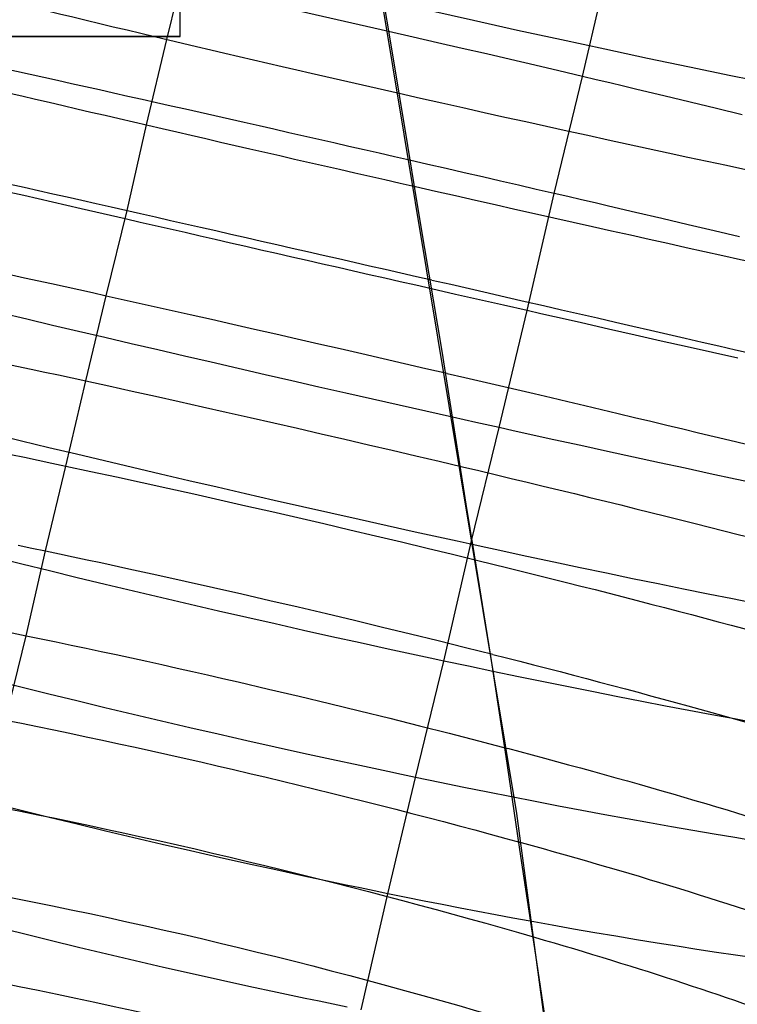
# Model space of a CAD drawing. Extents: x -383 to 1849, y -1185 to -529.
# Tile 757 of 870: x 1805 to 1817, y -1033 to -1016. Entities that reach past the tile are written whole.
import ezdxf

# ---------------------------------------------------------------- set-up
doc = ezdxf.new("R2010")
doc.units = 0
doc.layers.add('PREDEFINITO', color=7, linetype='CONTINUOUS')

msp = doc.modelspace()

# ---------------------------------------------------------------- linework, layer by layer
at = {"layer": 'PREDEFINITO'}
for p, q in [((1807.644, -1016.516, 663.883), (1807.644, -807.082, 663.883)), ((1813.299, -1029.565, 501.605), (1810.297, -1011.457, 501.696)), ((1810.882, -1014.897, 471.752), (1811.177, -1016.624, 471.727)), ((1807.424, -1016.568, 501.274), (1807.777, -1015.136, 501.274)), ((1814.402, -1017.189, 472.103), (1814.857, -1015.221, 472.123)), ((1775.644, -1016.516, 663.883), (1807.644, -1016.516, 663.883)), ((1811.557, -1016.528, 471.731), (1811.145, -1016.434, 471.727)), ((1811.969, -1016.622, 471.748), (1811.557, -1016.528, 471.731)), ((1807.083, -1018.003, 501.304), (1807.424, -1016.568, 501.274)), ((1811.177, -1016.624, 471.727), (1811.461, -1018.35, 471.753)), ((1812.379, -1016.717, 471.776), (1811.969, -1016.622, 471.748)), ((1812.788, -1016.811, 471.817), (1812.379, -1016.717, 471.776)), ((1813.195, -1016.906, 471.87), (1812.788, -1016.811, 471.817)), ((1813.6, -1017, 471.935), (1813.195, -1016.906, 471.87)), ((1814.002, -1017.095, 472.013), (1813.6, -1017, 471.935)), ((1813.925, -1019.153, 472.117), (1814.402, -1017.189, 472.103)), ((1814.402, -1017.189, 472.103), (1814.002, -1017.095, 472.013)), ((1814.632, -1017.244, 472.162), (1814.402, -1017.189, 472.103)), ((1814.861, -1017.298, 472.224), (1814.632, -1017.244, 472.162)), ((1815.089, -1017.352, 472.291), (1814.861, -1017.298, 472.224)), ((1815.316, -1017.406, 472.362), (1815.089, -1017.352, 472.291)), ((1815.766, -1017.514, 472.515), (1815.316, -1017.406, 472.362)), ((1816.21, -1017.621, 472.685), (1815.766, -1017.514, 472.515)), ((1816.649, -1017.728, 472.87), (1816.21, -1017.621, 472.685)), ((1817.082, -1017.833, 473.071), (1816.649, -1017.728, 472.87)), ((1806.755, -1019.44, 501.365), (1807.083, -1018.003, 501.304)), ((1811.461, -1018.35, 471.753), (1811.604, -1019.212, 471.788)), ((1811.804, -1018.665, 471.78), (1811.498, -1018.595, 471.76)), ((1812.111, -1018.735, 471.807), (1811.804, -1018.665, 471.78)), ((1812.416, -1018.805, 471.842), (1812.111, -1018.735, 471.807)), ((1812.72, -1018.875, 471.883), (1812.416, -1018.805, 471.842)), ((1813.023, -1018.945, 471.931), (1812.72, -1018.875, 471.883)), ((1813.325, -1019.015, 471.986), (1813.023, -1018.945, 471.931)), ((1813.626, -1019.084, 472.048), (1813.325, -1019.015, 471.986)), ((1813.47, -1021.121, 472.174), (1813.925, -1019.153, 472.117)), ((1813.925, -1019.153, 472.117), (1813.626, -1019.084, 472.048)), ((1814.155, -1019.207, 472.176), (1813.925, -1019.153, 472.117)), ((1811.604, -1019.212, 471.788), (1811.75, -1020.075, 471.838)), ((1814.385, -1019.26, 472.239), (1814.155, -1019.207, 472.176)), ((1814.613, -1019.313, 472.305), (1814.385, -1019.26, 472.239)), ((1814.84, -1019.366, 472.376), (1814.613, -1019.313, 472.305)), ((1806.403, -1020.871, 501.448), (1806.755, -1019.44, 501.365)), ((1815.29, -1019.471, 472.531), (1814.84, -1019.366, 472.376)), ((1815.736, -1019.575, 472.701), (1815.29, -1019.471, 472.531)), ((1816.176, -1019.678, 472.887), (1815.736, -1019.575, 472.701)), ((1816.61, -1019.78, 473.088), (1816.176, -1019.678, 472.887)), ((1817.037, -1019.88, 473.304), (1816.61, -1019.78, 473.088)), ((1811.75, -1020.075, 471.838), (1812.039, -1021.799, 471.981)), ((1804.588, -1020.471, 500.866), (1805.035, -1020.568, 501.036)), ((1805.035, -1020.568, 501.036), (1805.487, -1020.668, 501.189)), ((1805.487, -1020.668, 501.189), (1805.714, -1020.718, 501.26)), ((1805.714, -1020.718, 501.26), (1805.943, -1020.768, 501.327)), ((1805.943, -1020.768, 501.327), (1806.173, -1020.819, 501.389)), ((1806.173, -1020.819, 501.389), (1806.403, -1020.871, 501.448)), ((1812.271, -1020.848, 471.942), (1811.867, -1020.756, 471.889)), ((1806.062, -1022.301, 501.56), (1806.403, -1020.871, 501.448)), ((1806.403, -1020.871, 501.448), (1806.754, -1020.949, 501.528)), ((1806.754, -1020.949, 501.528), (1807.107, -1021.027, 501.598)), ((1812.673, -1020.94, 472.007), (1812.271, -1020.848, 471.942)), ((1813.073, -1021.03, 472.084), (1812.673, -1020.94, 472.007)), ((1805.07, -1021.266, 472.672), (1804.641, -1021.164, 472.824)), ((1807.107, -1021.027, 501.598), (1807.461, -1021.107, 501.658)), ((1807.461, -1021.107, 501.658), (1807.817, -1021.187, 501.71)), ((1813.004, -1023.086, 472.266), (1813.47, -1021.121, 472.174)), ((1813.47, -1021.121, 472.174), (1813.073, -1021.03, 472.084)), ((1813.701, -1021.173, 472.233), (1813.47, -1021.121, 472.174)), ((1805.503, -1021.368, 472.534), (1805.07, -1021.266, 472.672)), ((1807.817, -1021.187, 501.71), (1808.175, -1021.267, 501.751)), ((1808.175, -1021.267, 501.751), (1808.533, -1021.348, 501.784)), ((1813.931, -1021.225, 472.295), (1813.701, -1021.173, 472.233)), ((1814.159, -1021.277, 472.362), (1813.931, -1021.225, 472.295)), ((1814.386, -1021.328, 472.432), (1814.159, -1021.277, 472.362)), ((1814.837, -1021.431, 472.586), (1814.386, -1021.328, 472.432)), ((1805.94, -1021.471, 472.408), (1805.503, -1021.368, 472.534)), ((1806.381, -1021.574, 472.296), (1805.94, -1021.471, 472.408)), ((1808.533, -1021.348, 501.784), (1808.892, -1021.43, 501.806)), ((1808.892, -1021.43, 501.806), (1809.252, -1021.512, 501.82)), ((1815.283, -1021.531, 472.756), (1814.837, -1021.431, 472.586)), ((1806.824, -1021.677, 472.197), (1806.381, -1021.574, 472.296)), ((1809.252, -1021.512, 501.82), (1809.613, -1021.594, 501.825)), ((1809.613, -1021.594, 501.825), (1809.973, -1021.676, 501.82)), ((1815.723, -1021.631, 472.941), (1815.283, -1021.531, 472.756)), ((1816.158, -1021.729, 473.142), (1815.723, -1021.631, 472.941)), ((1807.27, -1021.781, 472.112), (1806.824, -1021.677, 472.197)), ((1807.718, -1021.885, 472.04), (1807.27, -1021.781, 472.112)), ((1809.973, -1021.676, 501.82), (1810.334, -1021.759, 501.806)), ((1810.334, -1021.759, 501.806), (1810.694, -1021.841, 501.783)), ((1812.039, -1021.799, 471.981), (1812.311, -1023.514, 472.175)), ((1816.586, -1021.826, 473.357), (1816.158, -1021.729, 473.142)), ((1817.008, -1021.921, 473.587), (1816.586, -1021.826, 473.357)), ((1808.168, -1021.989, 471.982), (1807.718, -1021.885, 472.04)), ((1808.619, -1022.093, 471.938), (1808.168, -1021.989, 471.982)), ((1810.694, -1021.841, 501.783), (1811.054, -1021.924, 501.752)), ((1811.054, -1021.924, 501.752), (1811.414, -1022.007, 501.711)), ((1804.692, -1022.006, 501.149), (1805.145, -1022.103, 501.302)), ((1805.145, -1022.103, 501.302), (1805.372, -1022.152, 501.373)), ((1805.372, -1022.152, 501.373), (1805.601, -1022.201, 501.439)), ((1809.071, -1022.197, 471.908), (1808.619, -1022.093, 471.938)), ((1811.414, -1022.007, 501.711), (1811.772, -1022.09, 501.661)), ((1811.772, -1022.09, 501.661), (1812.129, -1022.173, 501.603)), ((1805.601, -1022.201, 501.439), (1805.831, -1022.251, 501.502)), ((1805.724, -1023.73, 501.7), (1806.062, -1022.301, 501.56)), ((1805.831, -1022.251, 501.502), (1806.062, -1022.301, 501.56)), ((1806.062, -1022.301, 501.56), (1806.451, -1022.386, 501.647)), ((1809.523, -1022.3, 471.892), (1809.071, -1022.197, 471.908)), ((1809.974, -1022.404, 471.89), (1809.523, -1022.3, 471.892)), ((1806.451, -1022.386, 501.647), (1806.841, -1022.472, 501.723)), ((1806.841, -1022.472, 501.723), (1807.234, -1022.558, 501.787)), ((1810.426, -1022.506, 471.903), (1809.974, -1022.404, 471.89)), ((1807.234, -1022.558, 501.787), (1807.628, -1022.646, 501.84)), ((1807.628, -1022.646, 501.84), (1808.024, -1022.735, 501.881)), ((1810.876, -1022.608, 471.93), (1810.426, -1022.506, 471.903)), ((1811.325, -1022.71, 471.972), (1810.876, -1022.608, 471.93)), ((1808.024, -1022.735, 501.881), (1808.421, -1022.824, 501.91)), ((1811.773, -1022.811, 472.029), (1811.325, -1022.71, 471.972)), ((1812.218, -1022.91, 472.101), (1811.773, -1022.811, 472.029)), ((1808.421, -1022.824, 501.91), (1808.819, -1022.914, 501.928)), ((1808.819, -1022.914, 501.928), (1809.217, -1023.005, 501.935)), ((1812.612, -1022.999, 472.177), (1812.218, -1022.91, 472.101)), ((1809.217, -1023.005, 501.935), (1809.616, -1023.096, 501.931)), ((1809.616, -1023.096, 501.931), (1810.015, -1023.188, 501.916)), ((1812.54, -1024.988, 472.389), (1813.004, -1023.086, 472.266)), ((1813.004, -1023.086, 472.266), (1812.612, -1022.999, 472.177)), ((1813.235, -1023.137, 472.324), (1813.004, -1023.086, 472.266)), ((1813.465, -1023.188, 472.387), (1813.235, -1023.137, 472.324)), ((1804.984, -1023.312, 472.675), (1804.529, -1023.202, 472.824)), ((1805.444, -1023.423, 472.542), (1804.984, -1023.312, 472.675)), ((1810.015, -1023.188, 501.916), (1810.413, -1023.28, 501.889)), ((1810.413, -1023.28, 501.889), (1810.811, -1023.372, 501.852)), ((1813.693, -1023.239, 472.453), (1813.465, -1023.188, 472.387)), ((1813.921, -1023.289, 472.524), (1813.693, -1023.239, 472.453)), ((1814.373, -1023.388, 472.678), (1813.921, -1023.289, 472.524)), ((1805.908, -1023.534, 472.423), (1805.444, -1023.423, 472.542)), ((1810.811, -1023.372, 501.852), (1811.207, -1023.465, 501.804)), ((1811.207, -1023.465, 501.804), (1811.603, -1023.557, 501.745)), ((1814.819, -1023.486, 472.847), (1814.373, -1023.388, 472.678)), ((1804.804, -1023.537, 501.443), (1805.033, -1023.584, 501.514)), ((1805.033, -1023.584, 501.514), (1805.262, -1023.632, 501.58)), ((1805.262, -1023.632, 501.58), (1805.492, -1023.681, 501.642)), ((1806.376, -1023.645, 472.319), (1805.908, -1023.534, 472.423)), ((1806.846, -1023.756, 472.23), (1806.376, -1023.645, 472.319)), ((1811.603, -1023.557, 501.745), (1811.997, -1023.65, 501.675)), ((1812.311, -1023.514, 472.175), (1812.445, -1024.369, 472.294)), ((1815.26, -1023.582, 473.033), (1814.819, -1023.486, 472.847)), ((1815.696, -1023.676, 473.233), (1815.26, -1023.582, 473.033)), ((1805.387, -1025.156, 501.868), (1805.724, -1023.73, 501.7)), ((1805.492, -1023.681, 501.642), (1805.724, -1023.73, 501.7)), ((1805.724, -1023.73, 501.7), (1806.149, -1023.821, 501.796)), ((1807.318, -1023.867, 472.156), (1806.846, -1023.756, 472.23)), ((1811.997, -1023.65, 501.675), (1812.389, -1023.743, 501.595)), ((1816.125, -1023.769, 473.448), (1815.696, -1023.676, 473.233)), ((1816.547, -1023.86, 473.678), (1816.125, -1023.769, 473.448)), ((1806.149, -1023.821, 501.796), (1806.578, -1023.914, 501.877)), ((1806.578, -1023.914, 501.877), (1807.009, -1024.008, 501.944)), ((1807.793, -1023.978, 472.098), (1807.318, -1023.867, 472.156)), ((1808.268, -1024.088, 472.055), (1807.793, -1023.978, 472.098)), ((1816.963, -1023.949, 473.922), (1816.547, -1023.86, 473.678)), ((1817.371, -1024.036, 474.179), (1816.963, -1023.949, 473.922)), ((1807.009, -1024.008, 501.944), (1807.442, -1024.104, 501.997)), ((1807.442, -1024.104, 501.997), (1807.876, -1024.2, 502.037)), ((1808.745, -1024.198, 472.028), (1808.268, -1024.088, 472.055)), ((1807.876, -1024.2, 502.037), (1808.312, -1024.298, 502.062)), ((1808.312, -1024.298, 502.062), (1808.748, -1024.397, 502.074)), ((1809.222, -1024.307, 472.016), (1808.745, -1024.198, 472.028)), ((1809.699, -1024.416, 472.021), (1809.222, -1024.307, 472.016)), ((1808.748, -1024.397, 502.074), (1809.185, -1024.496, 502.073)), ((1810.175, -1024.524, 472.042), (1809.699, -1024.416, 472.021)), ((1812.445, -1024.369, 472.294), (1812.582, -1025.222, 472.428)), ((1809.185, -1024.496, 502.073), (1809.622, -1024.597, 502.059)), ((1809.622, -1024.597, 502.059), (1810.058, -1024.698, 502.031)), ((1810.65, -1024.63, 472.079), (1810.175, -1024.524, 472.042)), ((1811.123, -1024.736, 472.132), (1810.65, -1024.63, 472.079)), ((1810.058, -1024.698, 502.031), (1810.493, -1024.8, 501.99)), ((1810.493, -1024.8, 501.99), (1810.928, -1024.903, 501.936)), ((1811.594, -1024.84, 472.202), (1811.123, -1024.736, 472.132)), ((1810.928, -1024.903, 501.936), (1811.361, -1025.006, 501.869)), ((1811.828, -1024.892, 472.244), (1811.594, -1024.84, 472.202)), ((1812.062, -1024.943, 472.289), (1811.828, -1024.892, 472.244)), ((1812.295, -1024.994, 472.339), (1812.062, -1024.943, 472.289)), ((1804.924, -1025.061, 501.748), (1805.155, -1025.108, 501.81)), ((1805.155, -1025.108, 501.81), (1805.387, -1025.156, 501.868)), ((1811.361, -1025.006, 501.869), (1811.791, -1025.109, 501.79)), ((1811.791, -1025.109, 501.79), (1812.22, -1025.212, 501.698)), ((1812.073, -1027.006, 472.563), (1812.54, -1024.988, 472.389)), ((1812.55, -1025.05, 472.399), (1812.295, -1024.994, 472.339)), ((1812.781, -1025.1, 472.458), (1812.55, -1025.05, 472.399)), ((1813.011, -1025.15, 472.521), (1812.781, -1025.1, 472.458)), ((1804.987, -1025.38, 472.714), (1804.527, -1025.267, 472.847)), ((1805.06, -1026.581, 502.065), (1805.387, -1025.156, 501.868)), ((1805.387, -1025.156, 501.868), (1805.618, -1025.205, 501.922)), ((1805.618, -1025.205, 501.922), (1805.85, -1025.254, 501.971)), ((1805.85, -1025.254, 501.971), (1806.083, -1025.303, 502.016)), ((1812.22, -1025.212, 501.698), (1812.645, -1025.316, 501.594)), ((1812.582, -1025.222, 472.428), (1812.856, -1026.922, 472.738)), ((1813.239, -1025.199, 472.588), (1813.011, -1025.15, 472.521)), ((1813.467, -1025.248, 472.659), (1813.239, -1025.199, 472.588)), ((1813.918, -1025.344, 472.813), (1813.467, -1025.248, 472.659)), ((1805.451, -1025.493, 472.595), (1804.987, -1025.38, 472.714)), ((1806.083, -1025.303, 502.016), (1806.317, -1025.353, 502.057)), ((1806.317, -1025.353, 502.057), (1806.786, -1025.455, 502.126)), ((1806.786, -1025.455, 502.126), (1807.257, -1025.558, 502.179)), ((1814.365, -1025.439, 472.983), (1813.918, -1025.344, 472.813)), ((1814.806, -1025.531, 473.169), (1814.365, -1025.439, 472.983)), ((1805.918, -1025.606, 472.491), (1805.451, -1025.493, 472.595)), ((1806.389, -1025.719, 472.402), (1805.918, -1025.606, 472.491)), ((1807.257, -1025.558, 502.179), (1807.73, -1025.663, 502.216)), ((1815.242, -1025.622, 473.37), (1814.806, -1025.531, 473.169)), ((1815.672, -1025.71, 473.586), (1815.242, -1025.622, 473.37)), ((1806.861, -1025.832, 472.328), (1806.389, -1025.719, 472.402)), ((1807.73, -1025.663, 502.216), (1808.204, -1025.769, 502.237)), ((1808.204, -1025.769, 502.237), (1808.679, -1025.877, 502.242)), ((1816.095, -1025.797, 473.816), (1815.672, -1025.71, 473.586)), ((1816.511, -1025.881, 474.06), (1816.095, -1025.797, 473.816)), ((1807.336, -1025.944, 472.27), (1806.861, -1025.832, 472.328)), ((1807.812, -1026.055, 472.227), (1807.336, -1025.944, 472.27)), ((1808.679, -1025.877, 502.242), (1809.153, -1025.986, 502.231)), ((1816.919, -1025.963, 474.318), (1816.511, -1025.881, 474.06)), ((1808.288, -1026.165, 472.199), (1807.812, -1026.055, 472.227)), ((1809.153, -1025.986, 502.231), (1809.628, -1026.097, 502.204)), ((1809.628, -1026.097, 502.204), (1810.101, -1026.208, 502.162)), ((1817.321, -1026.043, 474.589), (1816.919, -1025.963, 474.318)), ((1808.766, -1026.275, 472.188), (1808.288, -1026.165, 472.199)), ((1809.243, -1026.383, 472.192), (1808.766, -1026.275, 472.188)), ((1810.101, -1026.208, 502.162), (1810.573, -1026.321, 502.105)), ((1809.719, -1026.491, 472.213), (1809.243, -1026.383, 472.192)), ((1810.573, -1026.321, 502.105), (1811.043, -1026.434, 502.032)), ((1811.043, -1026.434, 502.032), (1811.511, -1026.548, 501.944)), ((1804.713, -1027.997, 502.286), (1805.06, -1026.581, 502.065)), ((1804.828, -1026.534, 502.007), (1805.06, -1026.581, 502.065)), ((1805.06, -1026.581, 502.065), (1805.31, -1026.632, 502.123)), ((1810.194, -1026.597, 472.25), (1809.719, -1026.491, 472.213)), ((1810.668, -1026.702, 472.303), (1810.194, -1026.597, 472.25)), ((1811.511, -1026.548, 501.944), (1811.976, -1026.662, 501.842)), ((1805.31, -1026.632, 502.123), (1805.562, -1026.684, 502.176)), ((1805.562, -1026.684, 502.176), (1805.814, -1026.737, 502.224)), ((1805.814, -1026.737, 502.224), (1806.066, -1026.79, 502.267)), ((1811.139, -1026.805, 472.373), (1810.668, -1026.702, 472.303)), ((1811.976, -1026.662, 501.842), (1812.437, -1026.777, 501.725)), ((1812.437, -1026.777, 501.725), (1812.894, -1026.892, 501.593)), ((1806.066, -1026.79, 502.267), (1806.32, -1026.844, 502.305)), ((1806.32, -1026.844, 502.305), (1806.574, -1026.898, 502.338)), ((1806.574, -1026.898, 502.338), (1806.829, -1026.954, 502.367)), ((1806.829, -1026.954, 502.367), (1807.084, -1027.009, 502.39)), ((1811.374, -1026.856, 472.414), (1811.139, -1026.805, 472.373)), ((1811.607, -1026.906, 472.46), (1811.374, -1026.856, 472.414)), ((1811.841, -1026.956, 472.509), (1811.607, -1026.906, 472.46)), ((1812.856, -1026.922, 472.738), (1813.112, -1028.609, 473.102)), ((1807.084, -1027.009, 502.39), (1807.339, -1027.066, 502.409)), ((1807.339, -1027.066, 502.409), (1807.595, -1027.123, 502.424)), ((1811.597, -1028.96, 472.766), (1812.073, -1027.006, 472.563)), ((1812.073, -1027.006, 472.563), (1811.841, -1026.956, 472.509)), ((1812.486, -1027.094, 472.67), (1812.073, -1027.006, 472.563)), ((1812.896, -1027.18, 472.79), (1812.486, -1027.094, 472.67)), ((1807.595, -1027.123, 502.424), (1807.851, -1027.18, 502.434)), ((1807.851, -1027.18, 502.434), (1808.107, -1027.238, 502.439)), ((1808.107, -1027.238, 502.439), (1808.364, -1027.297, 502.439)), ((1813.325, -1027.269, 472.931), (1812.896, -1027.18, 472.79)), ((1813.749, -1027.356, 473.087), (1813.325, -1027.269, 472.931)), ((1804.974, -1027.446, 472.803), (1804.511, -1027.33, 472.922)), ((1805.441, -1027.561, 472.698), (1804.974, -1027.446, 472.803)), ((1808.364, -1027.297, 502.439), (1808.62, -1027.355, 502.435)), ((1808.62, -1027.355, 502.435), (1809.132, -1027.475, 502.413)), ((1814.169, -1027.441, 473.256), (1813.749, -1027.356, 473.087)), ((1814.584, -1027.524, 473.439), (1814.169, -1027.441, 473.256)), ((1805.91, -1027.675, 472.609), (1805.441, -1027.561, 472.698)), ((1809.132, -1027.475, 502.413), (1809.643, -1027.595, 502.373)), ((1809.643, -1027.595, 502.373), (1810.153, -1027.717, 502.315)), ((1814.994, -1027.605, 473.635), (1814.584, -1027.524, 473.439)), ((1815.398, -1027.684, 473.845), (1814.994, -1027.605, 473.635)), ((1806.383, -1027.789, 472.535), (1805.91, -1027.675, 472.609)), ((1810.153, -1027.717, 502.315), (1810.66, -1027.841, 502.239)), ((1815.796, -1027.761, 474.067), (1815.398, -1027.684, 473.845)), ((1816.188, -1027.836, 474.301), (1815.796, -1027.761, 474.067)), ((1806.857, -1027.902, 472.476), (1806.383, -1027.789, 472.535)), ((1807.333, -1028.014, 472.433), (1806.857, -1027.902, 472.476)), ((1810.66, -1027.841, 502.239), (1811.165, -1027.966, 502.145)), ((1816.573, -1027.908, 474.548), (1816.188, -1027.836, 474.301)), ((1816.951, -1027.978, 474.806), (1816.573, -1027.908, 474.548)), ((1804.713, -1027.997, 502.286), (1804.982, -1028.051, 502.347)), ((1804.982, -1028.051, 502.347), (1805.252, -1028.106, 502.403)), ((1805.252, -1028.106, 502.403), (1805.524, -1028.162, 502.453)), ((1807.809, -1028.125, 472.405), (1807.333, -1028.014, 472.433)), ((1811.165, -1027.966, 502.145), (1811.666, -1028.091, 502.035)), ((1811.666, -1028.091, 502.035), (1812.163, -1028.217, 501.907)), ((1817.322, -1028.046, 475.076), (1816.951, -1027.978, 474.806)), ((1805.524, -1028.162, 502.453), (1805.795, -1028.218, 502.498)), ((1805.795, -1028.218, 502.498), (1806.068, -1028.276, 502.537)), ((1806.068, -1028.276, 502.537), (1806.342, -1028.334, 502.571)), ((1808.286, -1028.235, 472.393), (1807.809, -1028.125, 472.405)), ((1808.764, -1028.344, 472.397), (1808.286, -1028.235, 472.393)), ((1812.163, -1028.217, 501.907), (1812.655, -1028.344, 501.762)), ((1806.342, -1028.334, 502.571), (1806.616, -1028.393, 502.599)), ((1806.616, -1028.393, 502.599), (1806.89, -1028.453, 502.621)), ((1809.24, -1028.451, 472.417), (1808.764, -1028.344, 472.397)), ((1812.655, -1028.344, 501.762), (1813.142, -1028.472, 501.6)), ((1806.89, -1028.453, 502.621), (1807.165, -1028.514, 502.638)), ((1807.165, -1028.514, 502.638), (1807.44, -1028.575, 502.65)), ((1807.44, -1028.575, 502.65), (1807.716, -1028.637, 502.657)), ((1809.716, -1028.556, 472.454), (1809.24, -1028.451, 472.417)), ((1810.189, -1028.66, 472.507), (1809.716, -1028.556, 472.454)), ((1807.716, -1028.637, 502.657), (1807.991, -1028.7, 502.658)), ((1807.991, -1028.7, 502.658), (1808.266, -1028.763, 502.654)), ((1808.266, -1028.763, 502.654), (1808.542, -1028.827, 502.644)), ((1810.661, -1028.762, 472.576), (1810.189, -1028.66, 472.507)), ((1810.896, -1028.812, 472.617), (1810.661, -1028.762, 472.576)), ((1813.112, -1028.609, 473.102), (1813.358, -1030.282, 473.519)), ((1808.542, -1028.827, 502.644), (1808.817, -1028.892, 502.63)), ((1808.817, -1028.892, 502.63), (1809.092, -1028.957, 502.61)), ((1811.131, -1028.862, 472.663), (1810.896, -1028.812, 472.617)), ((1811.364, -1028.911, 472.712), (1811.131, -1028.862, 472.663)), ((1811.597, -1028.96, 472.766), (1811.364, -1028.911, 472.712)), ((1809.092, -1028.957, 502.61), (1809.366, -1029.022, 502.585)), ((1809.366, -1029.022, 502.585), (1809.64, -1029.089, 502.555)), ((1809.64, -1029.089, 502.555), (1809.914, -1029.155, 502.519)), ((1811.134, -1030.912, 473.009), (1811.597, -1028.96, 472.766)), ((1812.005, -1029.044, 472.871), (1811.597, -1028.96, 472.766)), ((1812.41, -1029.127, 472.989), (1812.005, -1029.044, 472.871)), ((1809.914, -1029.155, 502.519), (1810.186, -1029.222, 502.479)), ((1810.186, -1029.222, 502.479), (1810.458, -1029.29, 502.434)), ((1812.812, -1029.208, 473.12), (1812.41, -1029.127, 472.989)), ((1813.21, -1029.287, 473.264), (1812.812, -1029.208, 473.12)), ((1804.977, -1029.514, 472.944), (1804.511, -1029.397, 473.048)), ((1810.458, -1029.29, 502.434), (1810.729, -1029.358, 502.383)), ((1810.729, -1029.358, 502.383), (1810.999, -1029.426, 502.328)), ((1810.999, -1029.426, 502.328), (1811.268, -1029.495, 502.267)), ((1813.608, -1029.365, 473.421), (1813.21, -1029.287, 473.264)), ((1814.001, -1029.441, 473.59), (1813.608, -1029.365, 473.421)), ((1804.677, -1029.47, 502.603), (1804.966, -1029.527, 502.662)), ((1804.966, -1029.527, 502.662), (1805.256, -1029.586, 502.715)), ((1805.447, -1029.63, 472.855), (1804.977, -1029.514, 472.944)), ((1805.256, -1029.586, 502.715), (1805.547, -1029.646, 502.761)), ((1811.268, -1029.495, 502.267), (1811.536, -1029.563, 502.202)), ((1811.536, -1029.563, 502.202), (1811.802, -1029.633, 502.132)), ((1813.92, -1034.162, 501.66), (1813.299, -1029.565, 501.605)), ((1814.39, -1029.515, 473.772), (1814.001, -1029.441, 473.59)), ((1814.774, -1029.586, 473.965), (1814.39, -1029.515, 473.772)), ((1815.153, -1029.656, 474.169), (1814.774, -1029.586, 473.965)), ((1805.919, -1029.745, 472.78), (1805.447, -1029.63, 472.855)), ((1805.547, -1029.646, 502.761), (1805.839, -1029.707, 502.801)), ((1805.839, -1029.707, 502.801), (1806.132, -1029.769, 502.834)), ((1806.393, -1029.86, 472.721), (1805.919, -1029.745, 472.78)), ((1811.802, -1029.633, 502.132), (1812.067, -1029.702, 502.056)), ((1812.067, -1029.702, 502.056), (1812.331, -1029.772, 501.976)), ((1815.526, -1029.724, 474.385), (1815.153, -1029.656, 474.169)), ((1815.894, -1029.789, 474.611), (1815.526, -1029.724, 474.385)), ((1806.132, -1029.769, 502.834), (1806.425, -1029.832, 502.861)), ((1806.868, -1029.972, 472.678), (1806.393, -1029.86, 472.721)), ((1806.425, -1029.832, 502.861), (1806.719, -1029.896, 502.883)), ((1806.719, -1029.896, 502.883), (1807.013, -1029.961, 502.898)), ((1812.331, -1029.772, 501.976), (1812.593, -1029.842, 501.891)), ((1812.593, -1029.842, 501.891), (1812.853, -1029.912, 501.802)), ((1812.853, -1029.912, 501.802), (1813.112, -1029.983, 501.707)), ((1816.256, -1029.852, 474.848), (1815.894, -1029.789, 474.611)), ((1816.611, -1029.913, 475.095), (1816.256, -1029.852, 474.848)), ((1816.961, -1029.971, 475.353), (1816.611, -1029.913, 475.095)), ((1807.345, -1030.084, 472.65), (1806.868, -1029.972, 472.678)), ((1807.013, -1029.961, 502.898), (1807.307, -1030.027, 502.906)), ((1807.307, -1030.027, 502.906), (1807.601, -1030.094, 502.909)), ((1807.822, -1030.194, 472.638), (1807.345, -1030.084, 472.65)), ((1807.601, -1030.094, 502.909), (1807.896, -1030.161, 502.906)), ((1813.112, -1029.983, 501.707), (1813.368, -1030.053, 501.608)), ((1817.303, -1030.028, 475.62), (1816.961, -1029.971, 475.353)), ((1808.299, -1030.303, 472.642), (1807.822, -1030.194, 472.638)), ((1807.896, -1030.161, 502.906), (1808.19, -1030.23, 502.896)), ((1808.19, -1030.23, 502.896), (1808.484, -1030.299, 502.881)), ((1808.776, -1030.409, 472.662), (1808.299, -1030.303, 472.642)), ((1808.484, -1030.299, 502.881), (1808.777, -1030.369, 502.86)), ((1809.251, -1030.514, 472.698), (1808.776, -1030.409, 472.662)), ((1808.777, -1030.369, 502.86), (1809.07, -1030.44, 502.833)), ((1813.358, -1030.282, 473.519), (1813.612, -1031.943, 473.991)), ((1809.07, -1030.44, 502.833), (1809.363, -1030.511, 502.799)), ((1809.725, -1030.617, 472.751), (1809.251, -1030.514, 472.698)), ((1809.363, -1030.511, 502.799), (1809.654, -1030.583, 502.761)), ((1809.654, -1030.583, 502.761), (1809.945, -1030.656, 502.716)), ((1810.197, -1030.718, 472.82), (1809.725, -1030.617, 472.751)), ((1809.945, -1030.656, 502.716), (1810.235, -1030.729, 502.665)), ((1810.433, -1030.767, 472.861), (1810.197, -1030.718, 472.82)), ((1810.235, -1030.729, 502.665), (1810.524, -1030.803, 502.609)), ((1810.667, -1030.816, 472.906), (1810.433, -1030.767, 472.861)), ((1810.524, -1030.803, 502.609), (1810.811, -1030.877, 502.547)), ((1810.901, -1030.864, 472.955), (1810.667, -1030.816, 472.906)), ((1810.683, -1032.861, 473.291), (1811.134, -1030.912, 473.009)), ((1810.811, -1030.877, 502.547), (1811.098, -1030.952, 502.48)), ((1811.134, -1030.912, 473.009), (1810.901, -1030.864, 472.955)), ((1811.439, -1030.974, 473.086), (1811.134, -1030.912, 473.009)), ((1811.098, -1030.952, 502.48), (1811.382, -1031.027, 502.407)), ((1811.382, -1031.027, 502.407), (1811.666, -1031.102, 502.328)), ((1811.743, -1031.035, 473.17), (1811.439, -1030.974, 473.086)), ((1812.045, -1031.094, 473.262), (1811.743, -1031.035, 473.17)), ((1811.666, -1031.102, 502.328), (1811.947, -1031.179, 502.244)), ((1811.947, -1031.179, 502.244), (1812.227, -1031.255, 502.154)), ((1812.345, -1031.153, 473.36), (1812.045, -1031.094, 473.262)), ((1812.643, -1031.21, 473.466), (1812.345, -1031.153, 473.36)), ((1812.939, -1031.266, 473.578), (1812.643, -1031.21, 473.466)), ((1812.227, -1031.255, 502.154), (1812.505, -1031.332, 502.059)), ((1812.505, -1031.332, 502.059), (1812.78, -1031.409, 501.958)), ((1812.78, -1031.409, 501.958), (1813.054, -1031.486, 501.852)), ((1813.232, -1031.321, 473.698), (1812.939, -1031.266, 473.578)), ((1813.524, -1031.375, 473.823), (1813.232, -1031.321, 473.698)), ((1813.89, -1031.441, 473.992), (1813.524, -1031.375, 473.823)), ((1804.993, -1031.582, 473.138), (1804.524, -1031.464, 473.228)), ((1805.465, -1031.699, 473.064), (1804.993, -1031.582, 473.138)), ((1813.054, -1031.486, 501.852), (1813.325, -1031.564, 501.74)), ((1813.325, -1031.564, 501.74), (1813.594, -1031.641, 501.624)), ((1814.252, -1031.506, 474.172), (1813.89, -1031.441, 473.992)), ((1814.609, -1031.568, 474.361), (1814.252, -1031.506, 474.172)), ((1814.962, -1031.628, 474.56), (1814.609, -1031.568, 474.361)), ((1805.94, -1031.814, 473.006), (1805.465, -1031.699, 473.064)), ((1815.31, -1031.686, 474.769), (1814.962, -1031.628, 474.56)), ((1815.653, -1031.742, 474.988), (1815.31, -1031.686, 474.769)), ((1815.991, -1031.796, 475.215), (1815.653, -1031.742, 474.988)), ((1806.415, -1031.928, 472.962), (1805.94, -1031.814, 473.006)), ((1816.323, -1031.848, 475.452), (1815.991, -1031.796, 475.215)), ((1816.649, -1031.898, 475.697), (1816.323, -1031.848, 475.452)), ((1816.969, -1031.945, 475.951), (1816.649, -1031.898, 475.697)), ((1806.892, -1032.04, 472.934), (1806.415, -1031.928, 472.962)), ((1807.369, -1032.15, 472.922), (1806.892, -1032.04, 472.934)), ((1813.612, -1031.943, 473.991), (1813.856, -1033.587, 474.513)), ((1817.283, -1031.99, 476.213), (1816.969, -1031.945, 475.951)), ((1807.847, -1032.258, 472.926), (1807.369, -1032.15, 472.922)), ((1808.324, -1032.365, 472.946), (1807.847, -1032.258, 472.926)), ((1808.8, -1032.469, 472.982), (1808.324, -1032.365, 472.946)), ((1809.274, -1032.571, 473.034), (1808.8, -1032.469, 472.982)), ((1809.747, -1032.67, 473.103), (1809.274, -1032.571, 473.034)), ((1809.982, -1032.719, 473.144), (1809.747, -1032.67, 473.103)), ((1810.217, -1032.767, 473.189), (1809.982, -1032.719, 473.144)), ((1810.45, -1032.815, 473.238), (1810.217, -1032.767, 473.189))]:
    msp.add_line(p, q, dxfattribs=at)
at = {"layer": 'PREDEFINITO', "extrusion": (0, 1, 0)}
msp.add_circle((-1791.644, 663.883, -1016.516), 16, dxfattribs=at)
at = {"layer": 'PREDEFINITO', "extrusion": (0.222368, 0.974423, 0.032445)}
msp.add_arc((-1991.769, 505.523, -572.39), 14.967, 269.5286, 92.0223, dxfattribs=at)
at = {"layer": 'PREDEFINITO', "extrusion": (0.221903, 0.972566, 0.069819)}
msp.add_arc((-1991.606, 525.931, -549.665), 15.446, 87.9845, 135.7503, dxfattribs=at)
at = {"layer": 'PREDEFINITO', "extrusion": (0.222459, 0.974845, 0.01372)}
msp.add_arc((-1991.759, 494.75, -583.516), 14.97, 266.3432, 94.3968, dxfattribs=at)
at = {"layer": 'PREDEFINITO', "extrusion": (0.22219, 0.973661, 0.051138)}
msp.add_arc((-1991.616, 515.605, -561.094), 15.437, 90.29, 135.7742, dxfattribs=at)
at = {"layer": 'PREDEFINITO', "extrusion": (0.222424, 0.974937, -0.004965)}
msp.add_arc((-1991.71, 483.805, -594.513), 14.972, 263.0494, 96.849, dxfattribs=at)
at = {"layer": 'PREDEFINITO', "extrusion": (0.222313, 0.974437, 0.03241)}
msp.add_arc((-1991.578, 505.054, -572.522), 15.426, 92.5493, 135.7794, dxfattribs=at)
at = {"layer": 'PREDEFINITO', "extrusion": (0.222493, 0.974837, 0.013786)}
msp.add_arc((-1991.627, 494.363, -583.412), 15.406, 94.8418, 135.7989, dxfattribs=at)
at = {"layer": 'PREDEFINITO', "extrusion": (0.222434, 0.974935, -0.005046)}
msp.add_arc((-1991.603, 483.425, -594.534), 15.315, 97.1195, 135.9508, dxfattribs=at)
at = {"layer": 'PREDEFINITO', "extrusion": (0.222352, 0.974678, -0.023702)}
msp.add_arc((-1991.6, 472.318, -605.249), 15.281, 99.363, 135.9553, dxfattribs=at)
at = {"layer": 'PREDEFINITO', "extrusion": (0.222308, 0.974059, -0.042289)}
msp.add_arc((-1991.671, 461.07, -615.489), 15.235, 101.6382, 135.9792, dxfattribs=at)
at = {"layer": 'PREDEFINITO', "extrusion": (0.221986, 0.973136, -0.061068)}
msp.add_arc((-1991.643, 449.535, -626.022), 15.138, 103.8996, 136.0841, dxfattribs=at)
at = {"layer": 'PREDEFINITO', "extrusion": (0.221755, 0.971847, -0.079618)}
msp.add_arc((-1991.707, 437.926, -635.9), 15.072, 106.1899, 136.1246, dxfattribs=at)
at = {"layer": 'PREDEFINITO', "extrusion": (0.221398, 0.970218, -0.098288)}
msp.add_arc((-1991.758, 426.076, -645.716), 14.966, 108.5198, 136.2448, dxfattribs=at)
at = {"layer": 'PREDEFINITO', "extrusion": (0.219697, 0.963315, -0.154134)}
msp.add_arc((-1991.532, 389.129, -674.161), 14.954, 237.1427, 116.2281, dxfattribs=at)
at = {"layer": 'PREDEFINITO', "extrusion": (0.220825, 0.968267, -0.117027)}
msp.add_arc((-1991.74, 413.937, -655.63), 14.851, 110.7806, 136.3131, dxfattribs=at)
at = {"layer": 'PREDEFINITO', "extrusion": (0.218986, 0.960335, -0.172632)}
msp.add_arc((-1991.5, 376.462, -683.147), 14.956, 233.8698, 118.6355, dxfattribs=at)
at = {"layer": 'PREDEFINITO', "extrusion": (0.220391, 0.965954, -0.135503)}
msp.add_arc((-1991.836, 401.805, -664.79), 14.757, 113.1466, 136.3886, dxfattribs=at)

doc.saveas('drawing.dxf')
